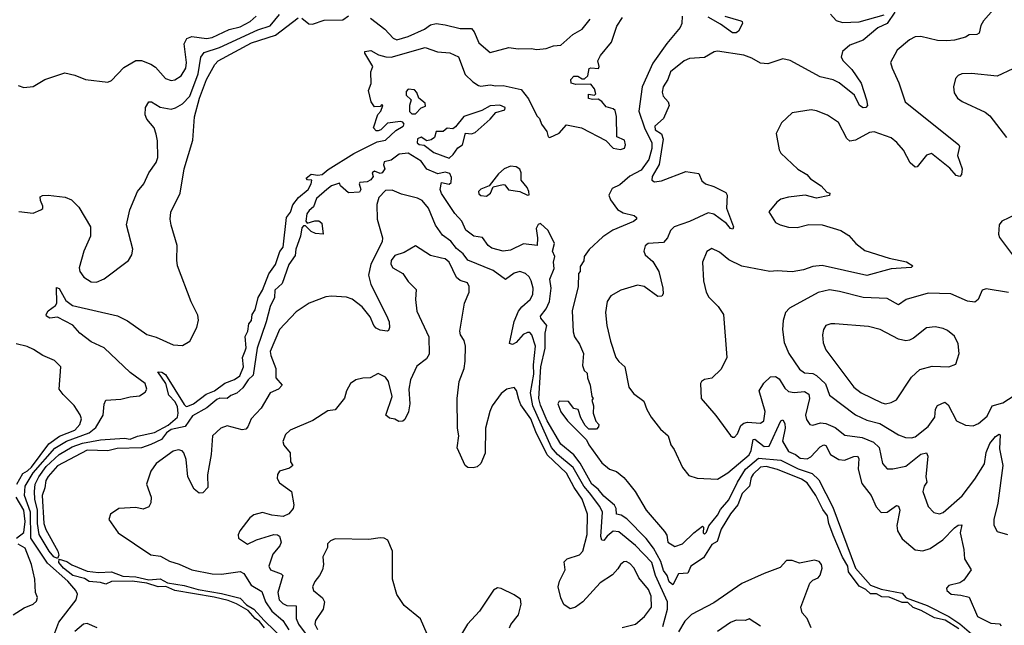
# Model space of a CAD drawing. Extents: x 2056909 to 2160450, y 827444 to 1016825.
# Tile 437 of 501: x 2109202 to 2114483, y 993658 to 996905. Entities that reach past the tile are written whole.
import ezdxf

# ---------------------------------------------------------------- set-up
doc = ezdxf.new("R2010")
doc.units = 0

msp = doc.modelspace()

# ---------------------------------------------------------------- linework, layer by layer
at = {"layer": '0CON10XD'}
for points in [[(2113896.2, 996945), (2113855, 996885.6), (2113805, 996862.5), (2113725, 996796.2), (2113655, 996767.8), (2113615.5, 996735), (2113607.3, 996705), (2113618.5, 996685), (2113665, 996638.8), (2113714.6, 996565), (2113744.2, 996475), (2113748.8, 996445), (2113740, 996435), (2113725, 996433.5), (2113706, 996445), (2113679.9, 996499.9), (2113597.4, 996567.4), (2113565, 996582.9), (2113495, 996598.7), (2113335, 996687.1), (2113295, 996695.4), (2113215, 996668.9), (2113175, 996672.2), (2113128.5, 996698.5), (2113085, 996714.2), (2112945, 996736.2), (2112926.4, 996733.6), (2112875, 996702), (2112795, 996697.1), (2112765, 996684.3), (2112692.9, 996625), (2112678.5, 996585), (2112653.8, 996545), (2112647.4, 996517.4), (2112652.9, 996495), (2112680.5, 996465), (2112685.5, 996445), (2112655.5, 996375), (2112608.9, 996335), (2112610.9, 996315), (2112645, 996292.7), (2112653.3, 996265), (2112631.7, 996128.3), (2112594.3, 996065), (2112593.3, 996045), (2112606.1, 996036.1), (2112645, 996041.9), (2112775, 996090.6), (2112845, 996081.2), (2112861.3, 996041.3), (2112880, 996025), (2112925, 996011.4), (2112989.4, 995979.4), (2112995.8, 995965), (2112993.1, 995895), (2113030, 995795), (2113027.5, 995782.5), (2113015, 995786), (2112992, 995812), (2112925, 995862.9), (2112895, 995869.6), (2112795, 995823.2), (2112711.4, 995795), (2112692.9, 995775), (2112675.6, 995735), (2112655, 995710), (2112572.5, 995705), (2112556.4, 995693.6), (2112548.8, 995665), (2112556.2, 995645), (2112598.3, 995608.3), (2112629.2, 995555), (2112651.1, 995465), (2112652.5, 995435), (2112646.9, 995423.1), (2112625, 995421.9), (2112552, 995475), (2112515, 995482.5), (2112426, 995455), (2112372.5, 995425), (2112352.2, 995395), (2112344.5, 995335), (2112351.8, 995265), (2112371.1, 995181.1), (2112400, 995095), (2112415, 995072), (2112447.5, 995045), (2112469.1, 994935), (2112495, 994901.1), (2112550.4, 994860.4), (2112566, 994815), (2112588.8, 994775), (2112639.4, 994709.4), (2112679.5, 994675), (2112695, 994626.2), (2112711.4, 994601.4), (2112756.5, 994505), (2112791.7, 994461.7), (2112835, 994446.5), (2112945, 994441.1), (2112999.5, 994475), (2113115, 994573), (2113125.1, 994595), (2113135.3, 994654.7), (2113145, 994656.4), (2113195, 994617.4), (2113221.5, 994618.5), (2113285, 994754), (2113295, 994759.2), (2113305, 994740.8), (2113308.1, 994715), (2113293.6, 994645), (2113325, 994590), (2113363.4, 994573.4), (2113387.3, 994555), (2113425, 994550.4), (2113445, 994561.9), (2113495, 994614.7), (2113515, 994626.1), (2113525, 994622.2), (2113550.7, 994575), (2113595, 994547.4), (2113625, 994544.4), (2113675, 994564.1), (2113695, 994565.5), (2113702.1, 994552.1), (2113699.3, 994495), (2113718.3, 994418.3), (2113768.9, 994355), (2113795, 994292.9), (2113822.3, 994262.3), (2113855, 994265.5), (2113905, 994300), (2113915, 994296.7), (2113922.2, 994275), (2113907, 994193), (2113909.5, 994165), (2113935, 994121.4), (2114005, 994062.2), (2114045, 994058.1), (2114085, 994070.6), (2114153.5, 994116.5), (2114215, 994181.1), (2114235, 994195.6), (2114255, 994197.5), (2114245.5, 994155), (2114265.9, 994065), (2114270, 994015), (2114304.2, 993955), (2114265, 993900), (2114244.1, 993885.9), (2114185, 993871.2), (2114172.7, 993857.3), (2114174.2, 993845), (2114197.5, 993825), (2114250.3, 993820.3), (2114295, 993808.8), (2114338.9, 993705), (2114410.1, 993670.1), (2114457.1, 993667.1), (2114465.2, 993654.8)], [(2114425, 996960), (2114370.3, 996899.7), (2114356, 996875), (2114347.1, 996832.9), (2114335, 996826), (2114295, 996824.2), (2114275, 996811.4), (2114215, 996795.6), (2114175, 996791.5), (2114125, 996793.6), (2114035, 996815.6), (2114005, 996812.9), (2113975, 996797.5), (2113908.6, 996741.4), (2113873.1, 996675), (2113880.6, 996645), (2113917.6, 996567.6), (2113950.8, 996465), (2114238, 996235), (2114242, 996225), (2114232.2, 996177.8), (2114255.8, 996105), (2114253.3, 996075), (2114245, 996064.2), (2114225, 996070.8), (2114190.1, 996110.1), (2114093, 996187), (2114065, 996178.9), (2114015, 996116), (2114005, 996114), (2113977.8, 996137.8), (2113942.2, 996205), (2113906.6, 996246.6), (2113875, 996272.3), (2113785.5, 996304.5), (2113759.2, 996300.8), (2113685, 996260), (2113654.4, 996254.4), (2113637.9, 996267.9), (2113594.3, 996354.3), (2113535, 996392.5), (2113475, 996417.5), (2113447.7, 996422.3), (2113344.5, 996405.5), (2113287.7, 996352.3), (2113260, 996295), (2113275, 996207.5), (2113285, 996190), (2113375, 996104), (2113423.8, 996075), (2113442.6, 996052.6), (2113501.2, 996015), (2113530.7, 995980.7), (2113547.5, 995975), (2113545, 995962.5), (2113475, 995949.2), (2113415, 995964), (2113325, 995954.4), (2113285, 995942.5), (2113263.4, 995926.6), (2113220, 995875), (2113255, 995818.8), (2113280, 995805), (2113325, 995793.5), (2113371.9, 995791.9)], [(2109195, 996552.5), (2109225, 996541.4), (2109275, 996547.1), (2109336.7, 996585), (2109445, 996620), (2109498.3, 996608.3), (2109555, 996583.8), (2109675, 996570), (2109695, 996580), (2109760.7, 996649.3), (2109825, 996685.6), (2109855, 996686.5), (2109905, 996667.3), (2109930.8, 996650.7), (2109985, 996589.1), (2110015, 996580), (2110035, 996583.5), (2110068.2, 996605), (2110094, 996645), (2110096.7, 996675), (2110085.2, 996775), (2110098.5, 996805), (2110125, 996815.2), (2110205, 996804.4), (2110235, 996810), (2110325, 996853), (2110385, 996867.8), (2110437.8, 996895), (2110471, 996925)], [(2109197.7, 995877.7), (2109275, 995868.6), (2109316.7, 995885), (2109326.4, 995893.6), (2109326.9, 995905), (2109313.5, 995935), (2109311.9, 995955), (2109325, 995962.5), (2109355.6, 995964.4), (2109447.1, 995952.9), (2109480, 995940), (2109520.3, 995900.3), (2109581.4, 995795), (2109581.4, 995745), (2109545.6, 995665), (2109521.4, 995575), (2109524.3, 995555), (2109545.8, 995525), (2109585, 995500), (2109615, 995498.6), (2109655, 995515.7), (2109786.2, 995615), (2109804, 995645), (2109808.6, 995675), (2109775.6, 995805), (2109792.7, 995885), (2109835, 995983.8), (2109868.8, 996025), (2109894.2, 996085), (2109935, 996138.8), (2109942.8, 996167.2), (2109941.8, 996255), (2109935, 996291.2), (2109923.3, 996325), (2109885, 996371.8), (2109875.9, 996395), (2109877.2, 996435), (2109895.6, 996464.4), (2109908.8, 996465), (2109956.5, 996436.5), (2110014.5, 996425.5), (2110038.1, 996431.9), (2110075, 996453.8), (2110115, 996494.6), (2110159.4, 996615), (2110174.4, 996705), (2110190.9, 996729.1), (2110273.1, 996756.9), (2110479.1, 996850.9), (2110545, 996871.9), (2110595, 996933.8)], [(2114238.6, 993638.6), (2114166, 993686), (2114108.5, 993698.5), (2114037.6, 993737.6), (2113993.9, 993753.9), (2113965, 993780), (2113935, 993781.2), (2113865, 993809.6), (2113825, 993811.8), (2113796.7, 993826.7), (2113765, 993827.5), (2113740.9, 993850.9), (2113705, 993867.7), (2113646.4, 993945), (2113643.6, 993975), (2113615, 994023.1), (2113565, 994141.1), (2113542.1, 994205), (2113534.6, 994245), (2113509.9, 994279.9), (2113471.2, 994355), (2113425, 994421.4), (2113395, 994442.1), (2113265.5, 994494.5), (2113205, 994509.2), (2113175, 994505.8), (2113135, 994469.5), (2113125, 994451.2), (2113116.2, 994405), (2113076.5, 994365), (2113054.5, 994305), (2113015, 994256.7), (2112965, 994174.2), (2112942.4, 994107.6), (2112915, 994091.4), (2112869.1, 994020.9), (2112802.2, 993975), (2112785, 993938.8), (2112735, 993933.8), (2112705, 993874.5), (2112685, 993890.9), (2112674.1, 993925), (2112655, 993952.7), (2112641.1, 994001.1), (2112602, 994072), (2112562.9, 994122.9), (2112458.9, 994228.9), (2112428.8, 994248.8), (2112403.4, 994253.4), (2112401.2, 994285), (2112391.9, 994301.9), (2112335, 994350.7), (2112305, 994388.8), (2112270.7, 994415), (2112207.3, 994527.3), (2112175, 994572.9), (2112105, 994629.6), (2112031.1, 994755), (2111995, 994838.5), (2111985.7, 994875), (2111997.2, 995045), (2112020.5, 995145), (2112020.8, 995225), (2112029.2, 995265), (2111996.9, 995305), (2111995.6, 995315), (2112026.1, 995355), (2112043.2, 995395), (2112052.5, 995465), (2112045.8, 995515), (2112069.1, 995570.9), (2112065.6, 995605), (2112071.9, 995635), (2112059.2, 995665), (2112070, 995705), (2112037.3, 995775), (2111995, 995812), (2111982.3, 995807.7), (2111972, 995785), (2111979.2, 995735), (2111977.5, 995695), (2111905, 995703.1), (2111835, 995670.5), (2111795, 995664), (2111735, 995680), (2111715, 995693.8), (2111685, 995737.5), (2111637.5, 995745), (2111595, 995776.7), (2111573.8, 995825), (2111535.9, 995865.9), (2111465, 995973.3), (2111457.5, 995995), (2111465, 996032.5), (2111505, 996023.3), (2111517, 996033), (2111518.8, 996058.8), (2111510, 996080), (2111485, 996088), (2111445, 996079.2), (2111385, 996103.8), (2111355.9, 996145.9), (2111285, 996190), (2111237.5, 996185), (2111195, 996152), (2111156.7, 996143.3), (2111153.6, 996126.4), (2111160, 996105), (2111146, 996085), (2111135, 996080), (2111105, 996093.3), (2111093.3, 996085), (2111097.5, 996065), (2111085, 996046.7), (2111065, 996036.7), (2111027, 996033), (2111023.3, 996025), (2111031.2, 995995), (2111025, 995980), (2110965, 995976.7), (2110922.5, 996015), (2110918.3, 996028.3), (2110875, 996014.5), (2110848.9, 995995), (2110795, 995947.3), (2110778.9, 995901.1), (2110755, 995882.9), (2110743.2, 995865), (2110737.5, 995825), (2110743.6, 995813.6), (2110785, 995826.7), (2110806.4, 995826.4), (2110822.5, 995815), (2110830, 995755), (2110788.3, 995758.3), (2110765, 995770), (2110735, 995800), (2110725, 995799.2), (2110715, 995789.2), (2110708.2, 995745), (2110682.5, 995675), (2110678.9, 995641.1), (2110645, 995592), (2110609.2, 995490.8), (2110570.6, 995455), (2110569.2, 995415), (2110545, 995367.5), (2110524.2, 995285), (2110476.5, 995145), (2110455, 994998.8), (2110428.4, 994975), (2110399.2, 994930.7), (2110366.4, 994903.6), (2110335, 994890), (2110315, 994873.8), (2110276, 994876), (2110260.3, 994869.7), (2110205.8, 994824.2), (2110129, 994781), (2110090, 994725), (2110015, 994708.4), (2109989.7, 994690.3), (2109962.2, 994655), (2109905, 994628.2), (2109855, 994610.5), (2109725, 994607.1), (2109675, 994592.9), (2109565, 994597.6), (2109405, 994512.5), (2109354.4, 994455.6), (2109342.9, 994435), (2109337.4, 994395), (2109322.7, 994355), (2109332.3, 994205), (2109341.8, 994171.8), (2109407.7, 994055), (2109411.5, 994035), (2109405, 994016), (2109385, 994025.9), (2109361, 994055), (2109307.3, 994145), (2109297.7, 994205), (2109297.6, 994275), (2109282.8, 994335), (2109281.1, 994375), (2109285.7, 994415), (2109305, 994454.6), (2109345, 994509), (2109415, 994574.8), (2109484.1, 994615), (2109540, 994635), (2109635, 994653.6), (2109765, 994660.8), (2109795, 994656.8), (2109835, 994672), (2109925, 994691.8), (2109998.6, 994731.4), (2110048.2, 994775), (2110052.9, 994795), (2110049.2, 994829.3), (2110036.2, 994856.2), (2110001.5, 994891.5), (2109985.5, 994955.5), (2109943.2, 995016.8), (2109965, 995015.3), (2109985, 995003.6), (2110085, 994842.9), (2110095, 994831.1), (2110105, 994832.9), (2110135, 994845.5), (2110202.1, 994897.9), (2110246.9, 994915), (2110302.6, 994957.4), (2110355, 994976.4), (2110382.2, 994995), (2110402.5, 995045), (2110397.8, 995095), (2110410.9, 995129.1), (2110416.2, 995146.2), (2110412.4, 995207.6), (2110425.5, 995235), (2110431.2, 995275), (2110445, 995293.3), (2110450, 995325), (2110465, 995350), (2110480.8, 995415), (2110504, 995455), (2110537.8, 995542.2), (2110575, 995592), (2110597, 995663), (2110615.7, 995685.7), (2110632.5, 995845), (2110655, 995872.5), (2110668, 995912), (2110698, 995952), (2110750, 995995), (2110765.6, 996025.6), (2110770, 996045), (2110746.2, 996046.2), (2110738.8, 996055), (2110765, 996077.1), (2110801.2, 996071.2), (2110825, 996075.7), (2110857.2, 996102.8), (2110995, 996187.8), (2111120.3, 996249.7), (2111165, 996260), (2111219.7, 996310.3), (2111259.2, 996335), (2111263.8, 996345), (2111256.4, 996356.4), (2111245, 996360), (2111175, 996350), (2111140, 996315), (2111125, 996310), (2111115, 996310), (2111100, 996325), (2111123, 996397), (2111140, 996415), (2111150, 996445), (2111145, 996450), (2111135, 996440), (2111105, 996437.5), (2111086.7, 996465), (2111073.8, 996525), (2111087.7, 996562.3), (2111086.2, 996625), (2111096.2, 996655), (2111053.3, 996725), (2111052.5, 996735), (2111085, 996740.8), (2111126.8, 996716.8), (2111165.6, 996705.6), (2111195, 996704.4), (2111377, 996757), (2111443.2, 996733.2), (2111508.3, 996728.3), (2111555, 996706.2), (2111591.5, 996611.5), (2111632.1, 996572.1), (2111662.5, 996552.5), (2111675, 996548.6), (2111725, 996556.7), (2111755, 996550.5), (2111795, 996551.8), (2111891.2, 996531.2), (2111931.7, 996481.7), (2111975, 996390), (2111990, 996375), (2112000, 996345), (2112014.4, 996325), (2112028.9, 996305), (2112037.3, 996277.3), (2112045, 996272.9), (2112095, 996297.1), (2112135, 996341.9), (2112215.2, 996325.2), (2112345, 996257.3), (2112385, 996216.2), (2112425, 996210), (2112445, 996216.9), (2112451.1, 996235), (2112445, 996260), (2112405, 996277.5), (2112403.4, 996386.6), (2112395, 996419.2), (2112385, 996428.1), (2112347.6, 996437.6), (2112325, 996465.8), (2112305, 996480), (2112275, 996476.7), (2112253.6, 996483.6), (2112253.3, 996506.7), (2112285, 996500), (2112293, 996507), (2112284.2, 996535), (2112265, 996558.8), (2112185, 996557.5), (2112160, 996565), (2112157.5, 996585), (2112175, 996602.5), (2112195, 996602.5), (2112218.3, 996588.3), (2112231.7, 996588.3), (2112250, 996605), (2112257, 996643), (2112265, 996647.5), (2112306.4, 996643.6), (2112310, 996655), (2112302.5, 996685), (2112316.4, 996713.6), (2112376.9, 996785), (2112405, 996870), (2112435, 996916.2)], [(2109795, 995013.8), (2109655, 995146.8), (2109585, 995177.5), (2109524.8, 995224.8), (2109487.5, 995267.5), (2109405, 995310.5), (2109365, 995305.8), (2109346.7, 995315), (2109343.8, 995325), (2109355.6, 995345), (2109395, 995372.9), (2109401.5, 995385), (2109400.3, 995469.7), (2109415, 995463.8), (2109450.5, 995400.5), (2109485, 995373.1), (2109726.9, 995316.9), (2109780.2, 995290.2), (2109885, 995217.5), (2109935, 995202.5), (2110025, 995162), (2110075, 995158), (2110115, 995181.2), (2110152.5, 995255), (2110162, 995295), (2110158.3, 995321.7), (2110122.7, 995392.7), (2110049.2, 995585), (2110044.5, 995615.5), (2110047.1, 995695), (2110014.4, 995804.4), (2110009.5, 995835), (2110013.8, 995873.8), (2110063.1, 995975), (2110084.7, 996105), (2110130.3, 996259.7), (2110139.6, 996385), (2110167.3, 996485), (2110205, 996585.3), (2110249.2, 996665), (2110267.5, 996685), (2110445, 996780.8), (2110575, 996821.7), (2110695, 996915.4)], [(2110715, 996913.1), (2110752.9, 996882.9), (2110772.1, 996882.1), (2110835, 996902.2), (2110935.7, 996904.3), (2110965, 996925.8)], [(2111083.4, 996913.4), (2111161.5, 996855), (2111205, 996806.1), (2111225, 996797.6), (2111286.4, 996815), (2111372.9, 996855), (2111405, 996878.2), (2111435, 996884.5), (2111485, 996878.4), (2111565, 996857.4), (2111625, 996858.2), (2111639.4, 996839.4), (2111665, 996781.4), (2111725, 996729.2), (2111825, 996755.8), (2111875, 996748.6), (2111945, 996750.8), (2111975, 996745.8), (2112025, 996750.6), (2112065, 996764.3), (2112105, 996769.4), (2112168, 996825), (2112219.5, 996855), (2112262.2, 996907.8)], [(2112755.7, 996925), (2112753.9, 996885), (2112745, 996862.9), (2112672.2, 996777.8), (2112598.5, 996671.5), (2112540.9, 996545), (2112522.4, 996415), (2112552.9, 996325), (2112593.3, 996245), (2112591.9, 996215), (2112576.7, 996155), (2112535, 996098.4), (2112475, 996065.5), (2112420.1, 996019.9), (2112380, 996000), (2112361.6, 995965), (2112370.2, 995940.2), (2112408.5, 995888.5), (2112439.4, 995869.4), (2112497.5, 995855), (2112510, 995845), (2112510, 995835), (2112495, 995822.5), (2112383.2, 995776.8), (2112329.2, 995740.8), (2112256.7, 995673.3), (2112230, 995635), (2112227, 995613), (2112208.3, 995581.7), (2112207.5, 995555), (2112200, 995545), (2112198, 995475), (2112165.8, 995344.2), (2112170.9, 995230.9), (2112178, 995205), (2112205, 995165.7), (2112226.2, 995115), (2112220.7, 995050.7), (2112230, 995025), (2112245, 995010), (2112246.7, 994985), (2112262.5, 994945), (2112270, 994885), (2112277.5, 994875), (2112270, 994865), (2112280, 994835), (2112277.5, 994795), (2112293, 994753), (2112307.5, 994735), (2112307, 994723), (2112295, 994710), (2112255, 994710), (2112235, 994730), (2112211.2, 994771.2), (2112197.5, 994815), (2112175, 994820), (2112145, 994857.5), (2112095, 994860), (2112087.5, 994845), (2112105, 994803.3), (2112140.8, 994755), (2112242.7, 994652.7), (2112255, 994626.7), (2112325, 994530), (2112365, 994496.2), (2112402.3, 994482.3), (2112441.7, 994451.7), (2112459.3, 994429.3)], [(2112984.7, 996924.7), (2113068.9, 996898.9), (2113076.7, 996895), (2113078.8, 996885), (2113056.3, 996843.7), (2113045, 996834.5), (2113025, 996834.6), (2112961.3, 996881.3), (2112895, 996918.7)], [(2113551.1, 996935), (2113581.1, 996901.1), (2113615, 996890.8), (2113705, 996892.9), (2113838.3, 996931.7)], [(2114529, 996641), (2114445, 996602.5), (2114307, 996617), (2114255, 996615.6), (2114234.6, 996605.4), (2114220.6, 996589.4), (2114209.4, 996545), (2114213.4, 996513.4), (2114232.5, 996485), (2114256.8, 996466.8), (2114380.3, 996410.3), (2114405, 996390), (2114494.5, 996274.5)], [(2111325, 996400), (2111355, 996432.5), (2111378.3, 996441.7), (2111377, 996457), (2111343.3, 996485), (2111332.5, 996515), (2111319.3, 996529.3), (2111285, 996532.5), (2111275, 996520), (2111275, 996500), (2111302.5, 996475), (2111293.3, 996445), (2111293, 996413), (2111305, 996400), (2111325, 996400)], [(2111505, 996163.3), (2111527.7, 996182.3), (2111552.3, 996217.7), (2111577.5, 996235), (2111593.8, 996296.2), (2111625, 996293.3), (2111645, 996300), (2111725, 996372.5), (2111755, 996407.5), (2111805, 996422.5), (2111806.7, 996435), (2111777.7, 996447.7), (2111725, 996444.2), (2111681.5, 996418.5), (2111585, 996385.4), (2111540, 996330), (2111525, 996320), (2111495, 996323.3), (2111474.2, 996305.8), (2111435, 996306), (2111426.1, 996273.9), (2111409.4, 996260.6), (2111385, 996256.2), (2111355, 996276), (2111335, 996265.8), (2111334.2, 996244.2), (2111345, 996236.7), (2111371.7, 996231.7), (2111423.9, 996193.9), (2111505, 996163.3)], [(2111705, 995958.8), (2111727.5, 995975), (2111741.7, 996008.3), (2111795, 996022.5), (2111805, 996020), (2111823.8, 995993.8), (2111885, 995983.8), (2111925, 995964), (2111933.8, 995966.2), (2111933.1, 995985), (2111924.4, 996005), (2111891.1, 996045), (2111891.5, 996085), (2111885, 996103.1), (2111865, 996116.6), (2111835, 996120.8), (2111800, 996105), (2111770.7, 996079.3), (2111720, 996015), (2111675, 995996.7), (2111663.3, 995985), (2111665, 995972.5), (2111675, 995963.3), (2111705, 995958.8)], [(2112652, 993652), (2112676.7, 993745), (2112677, 993785), (2112612.8, 993925), (2112592.3, 993995), (2112505, 994087.1), (2112415, 994158.9), (2112385, 994162.5), (2112352.9, 994137.1), (2112335, 994113.1), (2112325, 994114.2), (2112318.4, 994135), (2112327.1, 994265), (2112313.8, 994295), (2112258.5, 994368.5), (2112227.9, 994405), (2112171.4, 994505), (2112086.7, 994575), (2112055, 994611.7), (2111953.9, 994835), (2111942.3, 994905), (2111959.5, 995005), (2111957.1, 995055), (2111968.8, 995155), (2111949.7, 995215), (2111937.8, 995227.8), (2111925, 995228.8), (2111903.3, 995216.7), (2111865, 995173.8), (2111844.6, 995164.6), (2111830, 995170), (2111853.5, 995286.5), (2111878.3, 995341.7), (2111894.8, 995365.2), (2111940, 995405), (2111955, 995431.2), (2111956, 995465), (2111945.9, 995505), (2111935, 995526.2), (2111915.4, 995545), (2111885, 995554.7), (2111855, 995546.4), (2111807.4, 995512.6), (2111740.9, 995560.9), (2111605.2, 995615.2), (2111580, 995650), (2111545, 995678.8), (2111515, 995718), (2111469.7, 995749.7), (2111433.1, 995803.1), (2111395.6, 995895.6), (2111360.7, 995935), (2111335, 995949), (2111250.5, 995970.5), (2111200.8, 995990.8), (2111165, 995988.8), (2111128.7, 995951.4), (2111118.1, 995915), (2111119.4, 995835), (2111148.4, 995735), (2111146.9, 995715), (2111084.8, 995595), (2111072.4, 995535), (2111086.2, 995485), (2111170.2, 995320.2), (2111183.8, 995285), (2111185.5, 995255.5), (2111180.7, 995239.3), (2111173.9, 995236.1), (2111135, 995240.8), (2111115, 995250.8), (2111102.5, 995265), (2111081.8, 995311.8), (2111039.1, 995365), (2110985, 995407.5), (2110955, 995418), (2110875, 995423.2), (2110845, 995418.8), (2110755, 995385.4), (2110685, 995339.1), (2110595, 995243.8), (2110546.3, 995126.3), (2110548.5, 995105), (2110575.4, 995034.6), (2110576.9, 994985), (2110610, 994945), (2110590, 994925), (2110545, 994904.4), (2110498.1, 994821.9), (2110443.2, 994765), (2110426.8, 994723.2), (2110415, 994709.2), (2110395, 994705.9), (2110315, 994728.2), (2110282, 994715), (2110236.2, 994675), (2110229.5, 994575), (2110218.5, 994515), (2110209.1, 994465), (2110212.1, 994397.9), (2110185, 994368), (2110165, 994367.5), (2110138.3, 994388.3), (2110104.4, 994455), (2110095, 994547.5), (2110083.1, 994583.1), (2110073.8, 994593.8), (2110055, 994599.5), (2110025, 994591.5), (2109933.5, 994525), (2109905.6, 994485), (2109882.9, 994415), (2109907.5, 994345), (2109906.2, 994315), (2109895.9, 994294.1), (2109865, 994281.2), (2109825, 994290), (2109735, 994283.8), (2109688.8, 994255), (2109680, 994225), (2109731.2, 994155), (2109905, 994035.6), (2109958.3, 994028.3), (2110005, 994002.1), (2110056.9, 993986.9), (2110125, 993955.7), (2110235, 993935.2), (2110285, 993933.2), (2110385, 993946.1), (2110405, 993936.9), (2110443.4, 993873.4), (2110500.5, 993840.5), (2110521, 993785), (2110555.5, 993735), (2110613.8, 993683.8), (2110645, 993634.2)], [(2114545, 995861.2), (2114468.8, 995825), (2114454.2, 995805), (2114451.2, 995755), (2114457.3, 995737.3), (2114564, 995595)], [(2113371.9, 995791.9), (2113435, 995807.5), (2113505.6, 995805.6), (2113605.8, 995775.8), (2113649.1, 995749.1), (2113686.2, 995705), (2113735, 995668.6), (2113865, 995627.5), (2113957.4, 995607.4), (2113992.5, 995585), (2113983.8, 995576.2), (2113875, 995568.8), (2113745, 995534.6), (2113505, 995588.2), (2113455, 995581.6), (2113405, 995564), (2113345, 995552.9), (2113265, 995559.3), (2113225, 995555.4), (2113075, 995583.9), (2113005, 995616.9), (2112955, 995659.2), (2112915, 995678), (2112887.5, 995662.5), (2112864.3, 995605), (2112870, 995505), (2112884.6, 995444.6), (2112897.8, 995417.8), (2112947.8, 995367.8), (2112976, 995325), (2112994.4, 995095), (2112965, 995030.8), (2112915, 994984), (2112874.2, 994975.8), (2112858.8, 994965), (2112853.8, 994955), (2112857.5, 994875), (2112935, 994784), (2113015, 994676.7), (2113025, 994666.7), (2113035, 994666.7), (2113052, 994685), (2113070, 994730), (2113085, 994742.7), (2113105, 994747.3), (2113175, 994742.7), (2113193.5, 994755), (2113200.8, 994805), (2113168.9, 994915), (2113193.8, 994956.2), (2113229.5, 994990.5), (2113255, 994992.7), (2113275, 994979.2), (2113305, 994930), (2113325, 994911.1), (2113355, 994907.1), (2113412, 994912), (2113435, 994897.5), (2113438.5, 994875), (2113415.7, 994785.7), (2113422.1, 994762.1), (2113440, 994735), (2113455, 994730.8), (2113496.7, 994743.3), (2113525, 994740.9), (2113575, 994718.8), (2113628, 994678), (2113720, 994665), (2113780.6, 994640.6), (2113812, 994612), (2113829.1, 994525), (2113855, 994498.1), (2113885, 994496.5), (2113955, 994510.9), (2114035, 994576.3), (2114065, 994583.1), (2114072.7, 994565), (2114062.1, 994455), (2114067.3, 994425), (2114052.2, 994405), (2114045.6, 994375), (2114075, 994296.2), (2114105, 994262.9), (2114135, 994255.5), (2114155, 994263.8), (2114257.3, 994352.7), (2114325, 994441.8), (2114375.9, 994524.1), (2114384.5, 994585.5), (2114405, 994633.5), (2114435, 994670), (2114455, 994684), (2114460, 994680), (2114456.4, 994605), (2114474.7, 994515), (2114447.4, 994312.6), (2114426.7, 994225), (2114426.9, 994195), (2114445, 994161.4), (2114500, 994145)], [(2112432.5, 993647.5), (2112505, 993664.6), (2112552.7, 993705), (2112590.7, 993755), (2112589.1, 993815), (2112575, 993850.6), (2112522.8, 993912.8), (2112498.1, 993965), (2112475, 993990), (2112455, 994000.8), (2112442.1, 993997.9), (2112424, 993985), (2112409.7, 993960.3), (2112381.3, 993928.7), (2112315, 993886.9), (2112222.2, 993785), (2112183.8, 993756.2), (2112155, 993746.2), (2112120, 993770), (2112104.3, 993805.7), (2112090.4, 993865), (2112096.9, 993895), (2112127.8, 993955), (2112121.7, 993998.3), (2112138, 994015), (2112204.2, 994035.8), (2112222.3, 994055), (2112246.3, 994145), (2112247.4, 994255), (2112218.4, 994335), (2112176.5, 994396.5), (2112135, 994473.4), (2112031.6, 994571.6), (2111969.5, 994695), (2111943, 994765), (2111890.1, 994840.1), (2111878.8, 994868.8), (2111866.4, 994916.4), (2111855, 994932.5), (2111815, 994924.2), (2111785, 994900.8), (2111736.7, 994835), (2111723.3, 994805), (2111700, 994715), (2111698.9, 994581.1), (2111675.8, 994525), (2111655, 994507.5), (2111635, 994502.5), (2111605, 994504), (2111591.2, 994515), (2111549.3, 994609.3), (2111557.1, 994675), (2111550.6, 994715), (2111548.2, 994875), (2111560, 994965), (2111585.7, 995035), (2111592, 995075), (2111593.8, 995155), (2111585.6, 995185.6), (2111565.7, 995215.7), (2111562.5, 995235), (2111588.6, 995385), (2111612.9, 995445), (2111612, 995475), (2111603.3, 995495), (2111565, 995507.8), (2111545, 995523.1), (2111505, 995605.7), (2111485, 995623.3), (2111465, 995627.5), (2111405, 995641.4), (2111325, 995693.3), (2111265, 995657.8), (2111215, 995641.5), (2111193.8, 995615), (2111193.6, 995595), (2111204.4, 995575), (2111258, 995545), (2111285, 995502), (2111327.9, 995457.9), (2111325.4, 995405), (2111331.7, 995341.7), (2111396, 995205), (2111397.5, 995112.5), (2111383.2, 995086.8), (2111332.8, 995047.2), (2111297.5, 994975), (2111289.5, 994925), (2111294.4, 994845.6), (2111287.3, 994802.7), (2111268.3, 994761.7), (2111257, 994753), (2111235, 994751.2), (2111215, 994763.3), (2111185, 994768.8), (2111166.7, 994785), (2111200, 994885), (2111180, 994965), (2111165, 994988.1), (2111125, 995008.8), (2111082.5, 994985), (2111043, 994983), (2111005, 994974.2), (2110976.2, 994955), (2110954.2, 994915.8), (2110944.4, 994875.6), (2110895, 994813.8), (2110855, 994807.5), (2110775, 994755.8), (2110653.3, 994705), (2110628.8, 994681.2), (2110613.9, 994643.9), (2110618.8, 994625), (2110653.2, 994583.2), (2110654, 994534), (2110667.5, 994515), (2110649.5, 994500.5), (2110596.2, 994485), (2110585, 994467.5), (2110582.5, 994445), (2110595, 994422.5), (2110659.2, 994375), (2110671.8, 994305), (2110669.1, 994285), (2110645, 994256.9), (2110615, 994242.2), (2110555, 994249.1), (2110505, 994262.7), (2110458.6, 994251.4), (2110437.1, 994235), (2110382.5, 994165), (2110373.9, 994143.9), (2110376.7, 994125), (2110425, 994093.8), (2110472.6, 994117.4), (2110565.7, 994145.7), (2110584.3, 994144.3), (2110595, 994136), (2110604.3, 994104.3), (2110598.1, 994085), (2110560.8, 994039.2), (2110538.5, 993975), (2110547.5, 993955), (2110604.2, 993935), (2110613.6, 993925), (2110586.7, 993835), (2110594.2, 993794.2), (2110613.6, 993775), (2110635, 993765.2), (2110685, 993762.5), (2110684.8, 993695), (2110697.8, 993665), (2110755, 993587.9)], [(2114505, 995442.9), (2114385, 995463.1), (2114364, 995455), (2114342, 995405), (2114325, 995390), (2114285, 995396.9), (2114195, 995435.6), (2114075, 995438.5), (2113956.2, 995405), (2113915, 995376.7), (2113855, 995409.6), (2113725, 995416.2), (2113598.9, 995448.9), (2113545, 995457.3), (2113485, 995443.5), (2113331.4, 995358.6), (2113310, 995335), (2113296.8, 995293.2), (2113293.1, 995245), (2113302.5, 995175), (2113327.5, 995115), (2113385, 995030.9), (2113411.7, 995011.7), (2113455, 995007.6), (2113475, 994996.8), (2113522.9, 994952.9), (2113545, 994892.5), (2113685, 994785.9), (2113745, 994757.6), (2113815, 994741.2), (2113915, 994679.6), (2113953.3, 994665), (2113985, 994663.2), (2114005, 994668.8), (2114075, 994724.4), (2114110.9, 994775), (2114113.5, 994816.5), (2114123.7, 994836.3), (2114164.5, 994854.5), (2114181.2, 994841.2), (2114225.5, 994755.5), (2114275, 994730.8), (2114315, 994727.1), (2114345, 994740.6), (2114390.1, 994779.9), (2114417.1, 994835), (2114475, 994850.4), (2114535, 994891.1)], [(2113845, 994846.5), (2113875, 994852.2), (2113905, 994867.5), (2113985, 994988), (2114030.3, 995029.7), (2114095, 995047.5), (2114185.7, 995044.3), (2114222.3, 995057.7), (2114240, 995115), (2114235, 995167.5), (2114215, 995208), (2114178.8, 995238.8), (2114155, 995250), (2114111.7, 995258.3), (2114065, 995253.1), (2113995, 995198.6), (2113975, 995187.1), (2113955, 995184.3), (2113915, 995193.3), (2113816.2, 995245), (2113755, 995260.4), (2113574.5, 995275.5), (2113552.5, 995275), (2113526, 995265), (2113513.3, 995245), (2113508.1, 995215), (2113512.1, 995172.1), (2113525.8, 995135), (2113676.2, 994935), (2113714.4, 994905), (2113825, 994851.2), (2113845, 994846.5)], [(2109277.2, 995137.2), (2109243.1, 995153.1), (2109183.4, 995166.6)], [(2109186.9, 994415), (2109218.5, 994471.5), (2109245, 994486.2), (2109265, 994507), (2109358.3, 994631.7), (2109416.8, 994673.2), (2109497.3, 994705), (2109525.7, 994735), (2109534, 994765), (2109527.3, 994787.3), (2109495, 994837.5), (2109435.7, 994895), (2109414.4, 994925), (2109422.5, 995045), (2109388.3, 995078.3), (2109326.7, 995105), (2109277.2, 995137.2)], [(2109363.5, 993546.5), (2109412.2, 993675), (2109505.7, 993795.7), (2109513.2, 993825), (2109504.4, 993844.4), (2109461.4, 993895), (2109351.7, 993991.7), (2109262.6, 994125), (2109259.9, 994265), (2109229.1, 994355), (2109232.2, 994405), (2109274.6, 994475.4), (2109391.8, 994608.2), (2109453.9, 994646.1), (2109575, 994691), (2109610.3, 994719.7), (2109650.6, 994785), (2109655.4, 994844.6), (2109665, 994866), (2109745, 994871.1), (2109795, 994883.9), (2109845, 994887.9), (2109875, 994907.8), (2109884.6, 994925), (2109874.5, 994955), (2109795, 995013.8)], [(2112459.3, 994429.3), (2112503.3, 994375), (2112562.9, 994275), (2112661.1, 994161.1), (2112672.3, 994142.3), (2112678.8, 994105), (2112715, 994080), (2112757.5, 994095), (2112817.5, 994155), (2112865, 994190), (2112870, 994185), (2112867.5, 994155), (2112875, 994147.5), (2112885, 994157.5), (2112898.8, 994191.2), (2112945, 994248), (2112960.2, 994279.8), (2113005, 994331.9), (2113051.8, 994425), (2113095.2, 994495), (2113165, 994553.9), (2113285, 994544.6), (2113377.4, 994497.4), (2113452.8, 994472.8), (2113488.7, 994438.7), (2113562.2, 994292.2), (2113684.5, 993965), (2113765, 993873.1), (2113821.6, 993851.6), (2113935, 993830), (2113955.5, 993805.5), (2114068.1, 993765), (2114185.5, 993705), (2114245, 993665.9), (2114331.5, 993591.5)], [(2109184.6, 994125.4), (2109225, 994155.3), (2109232.3, 994215), (2109224.1, 994275), (2109182.7, 994345)], [(2109167.5, 993715), (2109227.3, 993752.7), (2109275, 993772), (2109292, 993788), (2109298.3, 993808.3), (2109286.7, 993835), (2109284.4, 993905.6), (2109266.5, 993985), (2109231.3, 994071.3), (2109193.5, 994093.4)], [(2111405, 993570), (2111352.4, 993692.4), (2111265, 993764.4), (2111225, 993823.8), (2111202.2, 993905), (2111201.2, 994055), (2111177.5, 994115), (2111156.4, 994126.4), (2111135, 994127.5), (2111075, 994118.8), (2110895, 994121.2), (2110869.3, 994110.7), (2110853.3, 994095), (2110852.5, 994075), (2110827.5, 994025), (2110831.2, 993985), (2110826, 993955), (2110810.8, 993925), (2110785, 993893.8), (2110773.1, 993865), (2110778.6, 993845), (2110825.6, 993805), (2110837.9, 993785), (2110829.6, 993745), (2110789.1, 993685), (2110786.1, 993665), (2110799.1, 993635)], [(2110515, 993644.2), (2110489.2, 993679.3), (2110464.6, 993695), (2110427.1, 993737.1), (2110365, 993773.5), (2110320.9, 993790.9), (2110245, 993809.2), (2110035, 993845.3), (2109986.4, 993866.4), (2109945, 993865.3), (2109885, 993883.8), (2109805, 993894.7), (2109695, 993892.5), (2109665, 993878.5), (2109635, 993888), (2109575, 993893.4), (2109549.5, 993909.5), (2109487.8, 993925), (2109437.5, 993965), (2109412.4, 993995), (2109415, 994012.5), (2109455, 993999.6), (2109482.9, 993982.9), (2109565, 993947.9), (2109625, 993940.8), (2109695, 993945.2), (2109755, 993921.2), (2109825, 993918.4), (2109895, 993902.2), (2109955, 993908.2), (2109995, 993886.1), (2110085, 993872.5), (2110159.6, 993849.6), (2110285, 993828.9), (2110385, 993803.1), (2110418.5, 993768.5), (2110458.8, 993745), (2110513.8, 993683.8), (2110685, 993518.2)], [(2113446.5, 993645), (2113426, 993695), (2113399.2, 993725), (2113390.8, 993755), (2113440, 993885), (2113455, 993900), (2113485, 993912.5), (2113495, 993926.7), (2113505.4, 993965.4), (2113501.4, 993985), (2113490.3, 994000.3), (2113465, 994008), (2113385, 993991.2), (2113345, 994006), (2113315, 994005.8), (2113281.2, 993968.8), (2113194, 993936), (2113075, 993883.2), (2112925, 993778.8), (2112805, 993716.3), (2112769.9, 993680.1), (2112735, 993623.3)], [(2111830, 993645), (2111837, 993663), (2111877.5, 993715), (2111891.7, 993771.7), (2111887.7, 993797.7), (2111855, 993822), (2111785, 993856.2), (2111765, 993860), (2111742.7, 993847.3), (2111707.3, 993792.7), (2111668.8, 993735), (2111603.3, 993665), (2111545, 993566.7)], [(2113175, 993654.2), (2113115, 993692.5), (2113095, 993683.8), (2113045, 993685.8), (2113015, 993674), (2112945.4, 993624.6)], [(2109618.2, 993645), (2109565, 993667.3), (2109545, 993663.7), (2109497.7, 993625)]]:
    msp.add_lwpolyline(points, dxfattribs=at)

doc.saveas('drawing.dxf')
